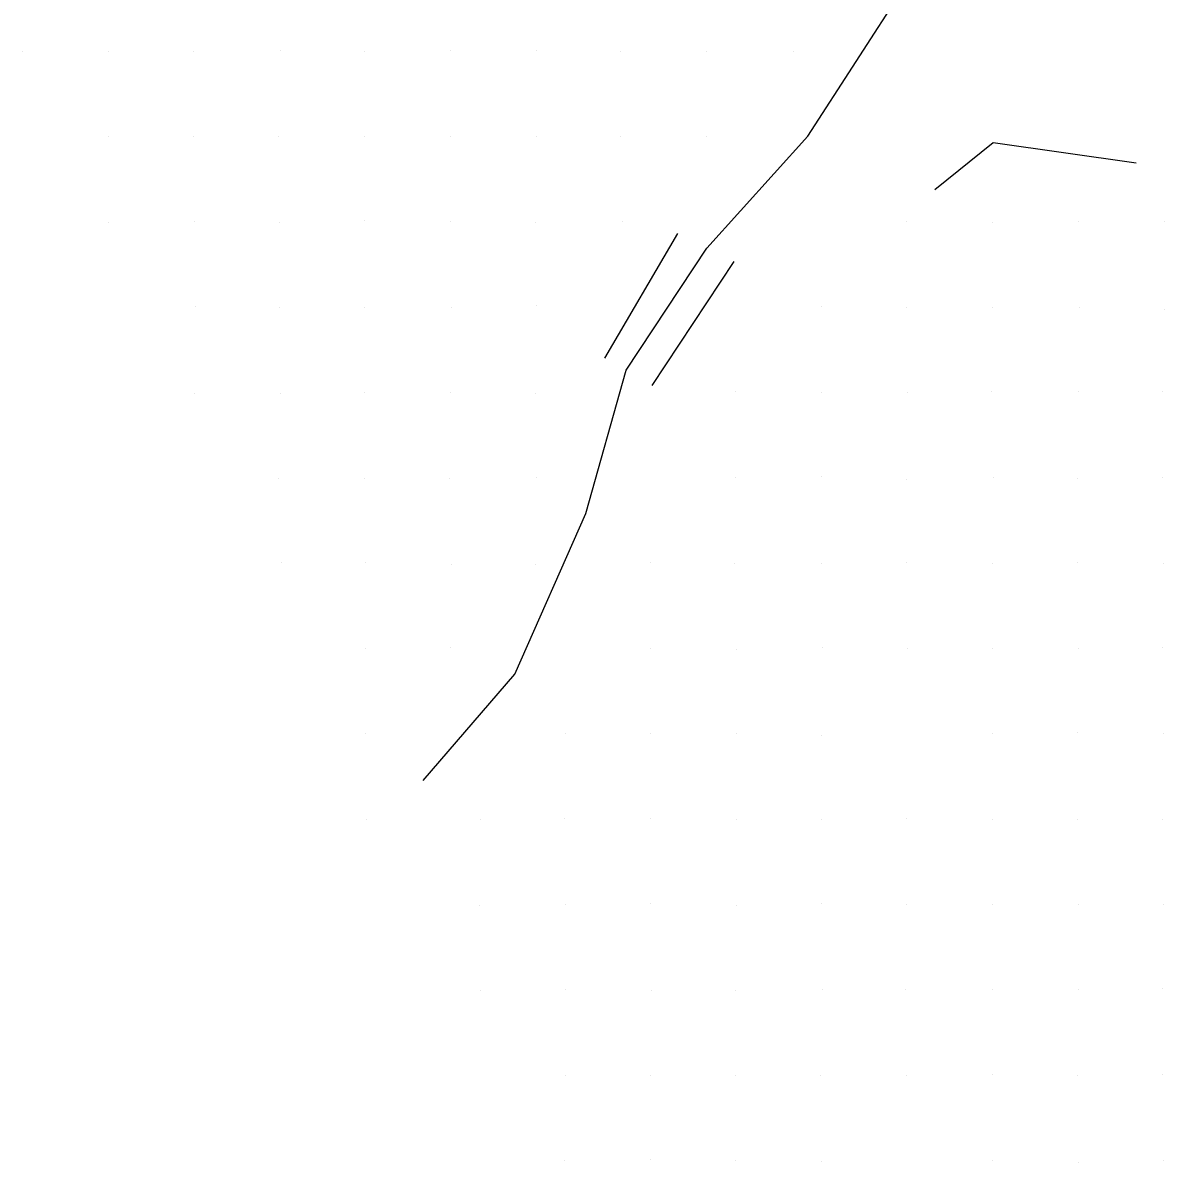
# Model space of a CAD drawing. Extents: x 1602514 to 1609837, y 863887 to 871157.
# Drawn here: x 1603715.6 to 1603916.1, y 867771.5 to 867971.7 of the extents above; entities that cross this region are included whole.
import ezdxf

# ---------------------------------------------------------------- set-up
doc = ezdxf.new("R2010")
doc.units = 0
for name, color, linetype in [('Survey-Flow line', 7, 'Continuous'), ('Survey-Ridge Lines', 7, 'Continuous'), ('Survey-Spot dirt', 7, 'Continuous')]:
    doc.layers.add(name, color=color, linetype=linetype)

msp = doc.modelspace()

# ---------------------------------------------------------------- linework, layer by layer
at = {"layer": 'Survey-Flow line'}
msp.add_lwpolyline([(1603785.9, 867838.51), (1603801.99, 867857.19), (1603814.48, 867885.42), (1603821.54, 867910.6), (1603835.75, 867932.07), (1603853.48, 867951.76), (1603870.48, 867978.05), (1603873.55, 867994.4)], dxfattribs=at)
msp.add_lwpolyline([(1603785.9, 867838.51), (1603801.99, 867857.19), (1603814.48, 867885.42), (1603821.54, 867910.6), (1603835.75, 867932.07), (1603853.48, 867951.76), (1603870.48, 867978.05), (1603873.55, 867994.4)], dxfattribs=at)
at = {"layer": 'Survey-Ridge Lines'}
for p, q in [((1603817.84, 867912.74), (1603830.62, 867934.63)), ((1603817.84, 867912.74), (1603830.62, 867934.63)), ((1603826.15, 867907.94), (1603840.51, 867929.7)), ((1603826.15, 867907.94), (1603840.51, 867929.7))]:
    msp.add_line(p, q, dxfattribs=at)
msp.add_lwpolyline([(1603875.8, 867942.36), (1603886.07, 867950.61), (1603911.14, 867947.08)], dxfattribs=at)
msp.add_lwpolyline([(1603875.8, 867942.36), (1603886.07, 867950.61), (1603911.14, 867947.08)], dxfattribs=at)
at = {"layer": 'Survey-Spot dirt'}
for p, q in [((1603715.56, 867966.66), (1603715.56, 867966.66)), ((1603715.56, 867966.66), (1603715.56, 867966.66)), ((1603760.78, 867966.75), (1603760.78, 867966.75)), ((1603760.78, 867966.75), (1603760.78, 867966.75)), ((1603775.58, 867966.68), (1603775.58, 867966.68)), ((1603775.58, 867966.68), (1603775.58, 867966.68)), ((1603790.68, 867966.71), (1603790.68, 867966.71)), ((1603790.68, 867966.71), (1603790.68, 867966.71)), ((1603805.76, 867966.72), (1603805.76, 867966.72)), ((1603805.76, 867966.72), (1603805.76, 867966.72)), ((1603730.63, 867966.6), (1603730.63, 867966.6)), ((1603730.63, 867966.6), (1603730.63, 867966.6)), ((1603745.55, 867966.62), (1603745.55, 867966.62)), ((1603745.55, 867966.62), (1603745.55, 867966.62)), ((1603820.58, 867966.59), (1603820.58, 867966.59)), ((1603820.58, 867966.59), (1603820.58, 867966.59)), ((1603835.67, 867966.63), (1603835.67, 867966.63)), ((1603835.67, 867966.63), (1603835.67, 867966.63)), ((1603850.98, 867966.55), (1603850.98, 867966.55)), ((1603850.98, 867966.55), (1603850.98, 867966.55)), ((1603730.58, 867951.61), (1603730.58, 867951.61)), ((1603730.58, 867951.61), (1603730.58, 867951.61)), ((1603745.63, 867951.68), (1603745.63, 867951.68)), ((1603745.63, 867951.68), (1603745.63, 867951.68)), ((1603760.54, 867951.69), (1603760.54, 867951.69)), ((1603760.54, 867951.69), (1603760.54, 867951.69)), ((1603775.58, 867951.74), (1603775.58, 867951.74)), ((1603775.58, 867951.74), (1603775.58, 867951.74)), ((1603790.67, 867951.64), (1603790.67, 867951.64)), ((1603790.67, 867951.64), (1603790.67, 867951.64)), ((1603805.78, 867951.69), (1603805.78, 867951.69)), ((1603805.78, 867951.69), (1603805.78, 867951.69)), ((1603820.55, 867951.72), (1603820.55, 867951.72)), ((1603820.55, 867951.72), (1603820.55, 867951.72)), ((1603835.69, 867951.66), (1603835.69, 867951.66)), ((1603835.69, 867951.66), (1603835.69, 867951.66)), ((1603730.7, 867936.65), (1603730.7, 867936.65)), ((1603730.7, 867936.65), (1603730.7, 867936.65)), ((1603745.76, 867936.69), (1603745.76, 867936.69)), ((1603745.76, 867936.69), (1603745.76, 867936.69)), ((1603760.59, 867936.61), (1603760.59, 867936.61)), ((1603760.59, 867936.61), (1603760.59, 867936.61)), ((1603775.66, 867936.89), (1603775.66, 867936.89)), ((1603775.66, 867936.89), (1603775.66, 867936.89)), ((1603790.7, 867936.66), (1603790.7, 867936.66)), ((1603790.7, 867936.66), (1603790.7, 867936.66)), ((1603805.67, 867936.62), (1603805.67, 867936.62)), ((1603805.67, 867936.62), (1603805.67, 867936.62)), ((1603820.94, 867936.75), (1603820.94, 867936.75)), ((1603820.94, 867936.75), (1603820.94, 867936.75)), ((1603870.85, 867936.74), (1603870.85, 867936.74)), ((1603870.85, 867936.74), (1603870.85, 867936.74)), ((1603885.96, 867936.63), (1603885.96, 867936.63)), ((1603885.96, 867936.63), (1603885.96, 867936.63)), ((1603900.96, 867936.68), (1603900.96, 867936.68)), ((1603900.96, 867936.68), (1603900.96, 867936.68)), ((1603916.06, 867936.67), (1603916.06, 867936.67)), ((1603916.06, 867936.67), (1603916.06, 867936.67)), ((1603745.83, 867921.86), (1603745.83, 867921.86)), ((1603745.83, 867921.86), (1603745.83, 867921.86)), ((1603760.6, 867921.65), (1603760.6, 867921.65)), ((1603760.6, 867921.65), (1603760.6, 867921.65)), ((1603775.56, 867921.69), (1603775.56, 867921.69)), ((1603775.56, 867921.69), (1603775.56, 867921.69)), ((1603790.8, 867921.59), (1603790.8, 867921.59)), ((1603790.8, 867921.59), (1603790.8, 867921.59)), ((1603805.82, 867921.98), (1603805.82, 867921.98)), ((1603805.82, 867921.98), (1603805.82, 867921.98)), ((1603855.89, 867921.75), (1603855.89, 867921.75)), ((1603855.89, 867921.75), (1603855.89, 867921.75)), ((1603870.89, 867921.69), (1603870.89, 867921.69)), ((1603870.89, 867921.69), (1603870.89, 867921.69)), ((1603885.98, 867921.68), (1603885.98, 867921.68)), ((1603885.98, 867921.68), (1603885.98, 867921.68)), ((1603901.2, 867921.66), (1603901.2, 867921.66)), ((1603901.2, 867921.66), (1603901.2, 867921.66)), ((1603916.09, 867921.26), (1603916.09, 867921.26)), ((1603916.09, 867921.26), (1603916.09, 867921.26)), ((1603745.76, 867906.55), (1603745.76, 867906.55)), ((1603745.76, 867906.55), (1603745.76, 867906.55)), ((1603760.83, 867906.54), (1603760.83, 867906.54)), ((1603760.83, 867906.54), (1603760.83, 867906.54)), ((1603775.59, 867906.73), (1603775.59, 867906.73)), ((1603775.59, 867906.73), (1603775.59, 867906.73)), ((1603790.78, 867906.7), (1603790.78, 867906.7)), ((1603790.78, 867906.7), (1603790.78, 867906.7)), ((1603805.72, 867906.61), (1603805.72, 867906.61)), ((1603805.72, 867906.61), (1603805.72, 867906.61)), ((1603840.82, 867906.88), (1603840.82, 867906.88)), ((1603840.82, 867906.88), (1603840.82, 867906.88)), ((1603855.86, 867906.73), (1603855.86, 867906.73)), ((1603855.86, 867906.73), (1603855.86, 867906.73)), ((1603870.91, 867906.67), (1603870.91, 867906.67)), ((1603870.91, 867906.67), (1603870.91, 867906.67)), ((1603885.82, 867906.81), (1603885.82, 867906.81)), ((1603885.82, 867906.81), (1603885.82, 867906.81)), ((1603900.99, 867906.82), (1603900.99, 867906.82)), ((1603900.99, 867906.82), (1603900.99, 867906.82)), ((1603915.84, 867906.79), (1603915.84, 867906.79)), ((1603915.84, 867906.79), (1603915.84, 867906.79)), ((1603760.54, 867891.65), (1603760.54, 867891.65)), ((1603760.54, 867891.65), (1603760.54, 867891.65)), ((1603775.63, 867891.57), (1603775.63, 867891.57)), ((1603775.63, 867891.57), (1603775.63, 867891.57)), ((1603790.61, 867891.64), (1603790.61, 867891.64)), ((1603790.61, 867891.64), (1603790.61, 867891.64)), ((1603805.73, 867891.71), (1603805.73, 867891.71)), ((1603805.73, 867891.71), (1603805.73, 867891.71)), ((1603840.81, 867891.8), (1603840.81, 867891.8)), ((1603840.81, 867891.8), (1603840.81, 867891.8)), ((1603855.89, 867891.87), (1603855.89, 867891.87)), ((1603855.89, 867891.87), (1603855.89, 867891.87)), ((1603870.77, 867891.49), (1603870.77, 867891.49)), ((1603870.77, 867891.49), (1603870.77, 867891.49)), ((1603886.05, 867891.7), (1603886.05, 867891.7)), ((1603886.05, 867891.7), (1603886.05, 867891.7)), ((1603900.78, 867891.59), (1603900.78, 867891.59)), ((1603900.78, 867891.59), (1603900.78, 867891.59)), ((1603915.75, 867891.77), (1603915.75, 867891.77)), ((1603915.75, 867891.77), (1603915.75, 867891.77)), ((1603760.98, 867876.79), (1603760.98, 867876.79)), ((1603760.98, 867876.79), (1603760.98, 867876.79)), ((1603775.77, 867876.75), (1603775.77, 867876.75)), ((1603775.77, 867876.75), (1603775.77, 867876.75)), ((1603790.83, 867876.49), (1603790.83, 867876.49)), ((1603790.83, 867876.49), (1603790.83, 867876.49)), ((1603805.68, 867876.52), (1603805.68, 867876.52)), ((1603805.68, 867876.52), (1603805.68, 867876.52)), ((1603825.91, 867876.77), (1603825.91, 867876.77)), ((1603825.91, 867876.77), (1603825.91, 867876.77)), ((1603840.66, 867876.61), (1603840.66, 867876.61)), ((1603840.66, 867876.61), (1603840.66, 867876.61)), ((1603855.96, 867876.67), (1603855.96, 867876.67)), ((1603855.96, 867876.67), (1603855.96, 867876.67)), ((1603870.85, 867876.83), (1603870.85, 867876.83)), ((1603870.85, 867876.83), (1603870.85, 867876.83)), ((1603886.01, 867876.6), (1603886.01, 867876.6)), ((1603886.01, 867876.6), (1603886.01, 867876.6)), ((1603900.89, 867876.82), (1603900.89, 867876.82)), ((1603900.89, 867876.82), (1603900.89, 867876.82)), ((1603916.03, 867876.74), (1603916.03, 867876.74)), ((1603916.03, 867876.74), (1603916.03, 867876.74)), ((1603775.82, 867861.66), (1603775.82, 867861.66)), ((1603775.82, 867861.66), (1603775.82, 867861.66)), ((1603790.67, 867861.83), (1603790.67, 867861.83)), ((1603790.67, 867861.83), (1603790.67, 867861.83)), ((1603825.87, 867861.69), (1603825.87, 867861.69)), ((1603825.87, 867861.69), (1603825.87, 867861.69)), ((1603840.88, 867861.6), (1603840.88, 867861.6)), ((1603840.88, 867861.6), (1603840.88, 867861.6)), ((1603856.09, 867861.89), (1603856.09, 867861.89)), ((1603856.09, 867861.89), (1603856.09, 867861.89)), ((1603870.93, 867861.71), (1603870.93, 867861.71)), ((1603870.93, 867861.71), (1603870.93, 867861.71)), ((1603885.96, 867861.68), (1603885.96, 867861.68)), ((1603885.96, 867861.68), (1603885.96, 867861.68)), ((1603900.97, 867861.74), (1603900.97, 867861.74)), ((1603900.97, 867861.74), (1603900.97, 867861.74)), ((1603915.85, 867861.96), (1603915.85, 867861.96)), ((1603915.85, 867861.96), (1603915.85, 867861.96)), ((1603775.69, 867846.71), (1603775.69, 867846.71)), ((1603775.69, 867846.71), (1603775.69, 867846.71)), ((1603810.89, 867846.7), (1603810.89, 867846.7)), ((1603810.89, 867846.7), (1603810.89, 867846.7)), ((1603825.89, 867846.84), (1603825.89, 867846.84)), ((1603825.89, 867846.84), (1603825.89, 867846.84)), ((1603840.89, 867846.83), (1603840.89, 867846.83)), ((1603840.89, 867846.83), (1603840.89, 867846.83)), ((1603855.83, 867846.51), (1603855.83, 867846.51)), ((1603855.83, 867846.51), (1603855.83, 867846.51)), ((1603885.86, 867846.79), (1603885.86, 867846.79)), ((1603885.86, 867846.79), (1603885.86, 867846.79)), ((1603900.9, 867846.89), (1603900.9, 867846.89)), ((1603900.9, 867846.89), (1603900.9, 867846.89)), ((1603915.96, 867846.7), (1603915.96, 867846.7)), ((1603915.96, 867846.7), (1603915.96, 867846.7)), ((1603776.01, 867831.75), (1603776.01, 867831.75)), ((1603776.01, 867831.75), (1603776.01, 867831.75)), ((1603795.91, 867831.75), (1603795.91, 867831.75)), ((1603795.91, 867831.75), (1603795.91, 867831.75)), ((1603810.78, 867831.78), (1603810.78, 867831.78)), ((1603810.78, 867831.78), (1603810.78, 867831.78)), ((1603825.8, 867831.88), (1603825.8, 867831.88)), ((1603825.8, 867831.88), (1603825.8, 867831.88)), ((1603841.03, 867831.72), (1603841.03, 867831.72)), ((1603841.03, 867831.72), (1603841.03, 867831.72)), ((1603855.86, 867831.61), (1603855.86, 867831.61)), ((1603855.86, 867831.61), (1603855.86, 867831.61)), ((1603870.82, 867831.84), (1603870.82, 867831.84)), ((1603870.82, 867831.84), (1603870.82, 867831.84)), ((1603885.97, 867831.61), (1603885.97, 867831.61)), ((1603885.97, 867831.61), (1603885.97, 867831.61)), ((1603900.92, 867831.68), (1603900.92, 867831.68)), ((1603900.92, 867831.68), (1603900.92, 867831.68)), ((1603915.85, 867831.71), (1603915.85, 867831.71)), ((1603915.85, 867831.71), (1603915.85, 867831.71)), ((1603795.79, 867816.58), (1603795.79, 867816.58)), ((1603795.79, 867816.58), (1603795.79, 867816.58)), ((1603810.84, 867816.7), (1603810.84, 867816.7)), ((1603810.84, 867816.7), (1603810.84, 867816.7)), ((1603825.83, 867816.86), (1603825.83, 867816.86)), ((1603825.83, 867816.86), (1603825.83, 867816.86)), ((1603840.87, 867816.62), (1603840.87, 867816.62)), ((1603840.87, 867816.62), (1603840.87, 867816.62)), ((1603855.82, 867816.84), (1603855.82, 867816.84)), ((1603855.82, 867816.84), (1603855.82, 867816.84)), ((1603870.86, 867816.74), (1603870.86, 867816.74)), ((1603870.86, 867816.74), (1603870.86, 867816.74)), ((1603885.89, 867816.7), (1603885.89, 867816.7)), ((1603885.89, 867816.7), (1603885.89, 867816.7)), ((1603901.05, 867816.69), (1603901.05, 867816.69)), ((1603901.05, 867816.69), (1603901.05, 867816.69)), ((1603915.91, 867816.73), (1603915.91, 867816.73)), ((1603915.91, 867816.73), (1603915.91, 867816.73)), ((1603795.96, 867801.66), (1603795.96, 867801.66)), ((1603795.96, 867801.66), (1603795.96, 867801.66)), ((1603810.95, 867801.84), (1603810.95, 867801.84)), ((1603810.95, 867801.84), (1603810.95, 867801.84)), ((1603825.99, 867801.6), (1603825.99, 867801.6)), ((1603825.99, 867801.6), (1603825.99, 867801.6)), ((1603840.76, 867801.7), (1603840.76, 867801.7)), ((1603840.76, 867801.7), (1603840.76, 867801.7)), ((1603855.99, 867801.75), (1603855.99, 867801.75)), ((1603855.99, 867801.75), (1603855.99, 867801.75)), ((1603870.7, 867801.74), (1603870.7, 867801.74)), ((1603870.7, 867801.74), (1603870.7, 867801.74)), ((1603886, 867801.72), (1603886, 867801.72)), ((1603886, 867801.72), (1603886, 867801.72)), ((1603900.95, 867801.75), (1603900.95, 867801.75)), ((1603900.95, 867801.75), (1603900.95, 867801.75)), ((1603915.87, 867801.95), (1603915.87, 867801.95)), ((1603915.87, 867801.95), (1603915.87, 867801.95)), ((1603810.87, 867786.73), (1603810.87, 867786.73)), ((1603810.87, 867786.73), (1603810.87, 867786.73)), ((1603825.88, 867786.75), (1603825.88, 867786.75)), ((1603825.88, 867786.75), (1603825.88, 867786.75)), ((1603840.85, 867786.71), (1603840.85, 867786.71)), ((1603840.85, 867786.71), (1603840.85, 867786.71)), ((1603855.73, 867786.68), (1603855.73, 867786.68)), ((1603855.73, 867786.68), (1603855.73, 867786.68)), ((1603870.81, 867786.68), (1603870.81, 867786.68)), ((1603870.81, 867786.68), (1603870.81, 867786.68)), ((1603885.91, 867786.92), (1603885.91, 867786.92)), ((1603885.91, 867786.92), (1603885.91, 867786.92)), ((1603900.91, 867786.67), (1603900.91, 867786.67)), ((1603900.91, 867786.67), (1603900.91, 867786.67)), ((1603915.79, 867786.78), (1603915.79, 867786.78)), ((1603915.79, 867786.78), (1603915.79, 867786.78)), ((1603810.77, 867771.67), (1603810.77, 867771.67)), ((1603810.77, 867771.67), (1603810.77, 867771.67)), ((1603825.9, 867771.85), (1603825.9, 867771.85)), ((1603825.9, 867771.85), (1603825.9, 867771.85)), ((1603840.74, 867771.76), (1603840.74, 867771.76)), ((1603840.74, 867771.76), (1603840.74, 867771.76)), ((1603855.82, 867771.51), (1603855.82, 867771.51)), ((1603855.82, 867771.51), (1603855.82, 867771.51)), ((1603885.93, 867771.68), (1603885.93, 867771.68)), ((1603885.93, 867771.68), (1603885.93, 867771.68)), ((1603901.11, 867771.46), (1603901.11, 867771.46)), ((1603901.11, 867771.46), (1603901.11, 867771.46)), ((1603915.99, 867771.71), (1603915.99, 867771.71)), ((1603915.99, 867771.71), (1603915.99, 867771.71))]:
    msp.add_line(p, q, dxfattribs=at)

doc.saveas('drawing.dxf')
